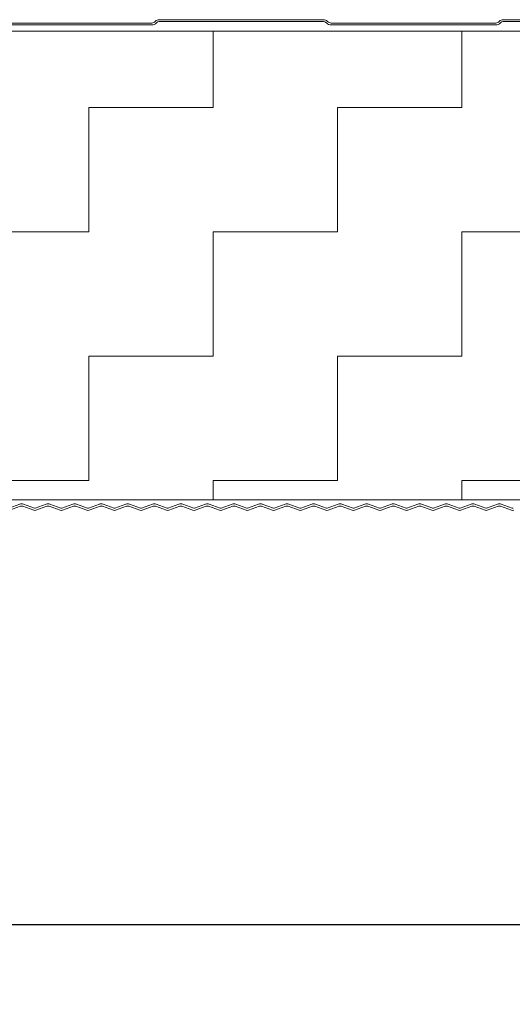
# Model space of a CAD drawing. Header units: metres. Extents: x 1316.5 to 1415.3, y -94.1 to -52.
# Tile 604 of 656: x 1410.579 to 1410.728, y -71.258 to -70.961. Entities that reach past the tile are written whole.
import ezdxf

# ---------------------------------------------------------------- set-up
doc = ezdxf.new("R2010")
doc.units = ezdxf.units.M
doc.header["$PDMODE"] = 65
doc.linetypes.add('AUSGEZOGEN', pattern=[0])
doc.layers.add('XR$5$_42143', color=7, linetype='Continuous')
doc.layers.add('XR$5$_42154', color=7, linetype='Continuous')
for name, color, linetype, lineweight in [('XR$5$Maßlinie 1_50', 7, 'AUSGEZOGEN', 25), ('XR$5$Muster', 4, 'AUSGEZOGEN', 13), ('XR$5$Wand Mauerwerk nt', 7, 'AUSGEZOGEN', 25)]:
    doc.layers.add(name, color=color, linetype=linetype, lineweight=lineweight)
doc.styles.add('ARIAL', font='arial.ttf')
doc.dimstyles.new('DIMSTYLE_4', dxfattribs={"dimtxt": 0.04, "dimasz": 0.03, "dimexe": 0, "dimexo": 1e-06, "dimgap": 0.02, "dimtad": 2, "dimdec": 1, "dimlfac": 100, "dimrnd": 0.5, "dimzin": 4, "dimdsep": 46, "dimtxsty": 'ARIAL', "dimblk1": 'ALL_ML_KREIS', "dimblk2": 'ALL_ML_KREIS', "dimsah": 1, "dimcen": 0, "dimse1": 1, "dimse2": 1, "dimclrd": 7, "dimclre": 7, "dimclrt": 7, "dimadec": 0, "dimazin": 0, "dimtfac": 1, "dimtdec": 0, "dimtix": 1, "dimtmove": 2, "dimatfit": 3, "dimfxl": 0, "dimtzin": 0, "dimlwd": 0, "dimlwe": 25, "dimarcsym": 0})

# ---------------------------------------------------------------- blocks, each defined once
blk = doc.blocks.new('ALL_ML_KREIS')
at = {"color": 0, "linetype": 'ByBlock', "lineweight": -2}
for p, q in [((0, -0.5), (0, 0.5)), ((-1, 0), (0.5, 0))]:
    blk.add_line(p, q, dxfattribs=at)
blk.add_circle((0, 0), 0.15, dxfattribs=at)
blk = doc.blocks.new('*D554')
at = {"layer": 'DEFPOINTS', "color": 7, "linetype": 'AUSGEZOGEN', "lineweight": 25, "transparency": 33554687}
for p in [(1410.51011, -71.02098), (1411.21011, -71.02098), (1410.51011, -71.23385)]:
    blk.add_point(p, dxfattribs=at)
at = {"layer": 'XR$5$Maßlinie 1_50', "color": 7, "linetype": 'AUSGEZOGEN', "lineweight": -2, "transparency": 33554687}
blk.add_line((1410.51011, -71.23385), (1411.21011, -71.23385), dxfattribs=at)
at = {"layer": 'XR$5$Maßlinie 1_50', "color": 7, "linetype": 'AUSGEZOGEN', "lineweight": 25, "transparency": 33554687, "xscale": 0.03, "yscale": 0.03, "zscale": 0.03, "rotation": 180}
blk.add_blockref('ALL_ML_KREIS', (1410.51011, -71.23385), dxfattribs=at)
at = {"layer": 'XR$5$Maßlinie 1_50', "color": 7, "linetype": 'AUSGEZOGEN', "lineweight": 25, "transparency": 33554687, "xscale": 0.03, "yscale": 0.03, "zscale": 0.03}
blk.add_blockref('ALL_ML_KREIS', (1411.21011, -71.23385), dxfattribs=at)
at = {"layer": 'XR$5$Maßlinie 1_50', "color": 7, "linetype": 'AUSGEZOGEN', "lineweight": 25, "transparency": 33554687, "insert": (1410.85837, -71.20316), "char_height": 0.04, "width": 0.16, "attachment_point": 5, "style": 'ARIAL'}
blk.add_mtext('\\A1;{\\A1;{70\\H0.026400;\\S^ ;}}', dxfattribs=at)
blk = doc.blocks.new('*D557')
at = {"layer": 'DEFPOINTS', "color": 7, "linetype": 'AUSGEZOGEN', "lineweight": 25, "transparency": 33554687}
for p in [(1410.85511, -71.1302), (1410.51011, -71.14453), (1410.51011, -71.3227)]:
    blk.add_point(p, dxfattribs=at)
at = {"layer": 'XR$5$Maßlinie 1_50', "color": 7, "linetype": 'AUSGEZOGEN', "lineweight": -2, "transparency": 33554687}
blk.add_line((1410.51011, -71.3227), (1410.85511, -71.3227), dxfattribs=at)
at = {"layer": 'XR$5$Maßlinie 1_50', "color": 7, "linetype": 'AUSGEZOGEN', "lineweight": 25, "transparency": 33554687, "xscale": 0.03, "yscale": 0.03, "zscale": 0.03, "rotation": 180}
blk.add_blockref('ALL_ML_KREIS', (1410.51011, -71.3227), dxfattribs=at)
at = {"layer": 'XR$5$Maßlinie 1_50', "color": 7, "linetype": 'AUSGEZOGEN', "lineweight": 25, "transparency": 33554687, "xscale": 0.03, "yscale": 0.03, "zscale": 0.03}
blk.add_blockref('ALL_ML_KREIS', (1410.85511, -71.3227), dxfattribs=at)
at = {"layer": 'XR$5$Maßlinie 1_50', "color": 7, "linetype": 'AUSGEZOGEN', "lineweight": 25, "transparency": 33554687, "insert": (1410.69888, -71.29199), "char_height": 0.04, "width": 0.16, "attachment_point": 5, "style": 'ARIAL'}
blk.add_mtext('\\A1;{\\A1;{34\\H0.026400;\\S5^ ;}}', dxfattribs=at)

msp = doc.modelspace()

# ---------------------------------------------------------------- hatches: boundary and pattern name
at = {"layer": 'XR$5$Muster', "linetype": 'AUSGEZOGEN', "lineweight": 13, "transparency": 33554687}
h = msp.add_hatch(dxfattribs=at)
h.set_pattern_fill('MUSTER', color=4, scale=0.0375, angle=90, style=0, pattern_type=2)
h.set_pattern_definition([(90, (-0.075, 0.075), (-0.0375, 0.0375), [0.0375, -0.0375]), (180, (-0.075, 0.075), (-0.0375, -0.0375), [0.0375, -0.0375])])
h.paths.add_polyline_path([(1410.83511, -70.96442), (1410.29001, -70.96442), (1410.29001, -71.10583), (1410.83511, -71.10583)], flags=0)

# ---------------------------------------------------------------- linework, layer by layer
at = {"layer": 'XR$5$_42143', "color": 30, "linetype": 'AUSGEZOGEN', "lineweight": 13, "transparency": 33554687}
for p, q in [((1410.61897, -70.96198), (1410.56929, -70.96198)), ((1410.6201, -70.96144), (1410.61999, -70.96155)), ((1410.62038, -70.96194), (1410.62049, -70.96183)), ((1410.67079, -70.96098), (1410.62123, -70.96098)), ((1410.62123, -70.96153), (1410.67079, -70.96153)), ((1410.67164, -70.96194), (1410.67153, -70.96183)), ((1410.67192, -70.96144), (1410.67203, -70.96155)), ((1410.67305, -70.96198), (1410.72273, -70.96198)), ((1410.72376, -70.96155), (1410.72387, -70.96144)), ((1410.72425, -70.96183), (1410.72415, -70.96194)), ((1410.725, -70.96098), (1410.77455, -70.96098)), ((1410.77455, -70.96153), (1410.725, -70.96153)), ((1410.56929, -70.96253), (1410.61897, -70.96253)), ((1410.72273, -70.96253), (1410.67305, -70.96253)), ((1410.57582, -71.10832), (1410.57914, -71.10712)), ((1410.57936, -71.10771), (1410.57604, -71.10892)), ((1410.58336, -71.10892), (1410.58004, -71.10771)), ((1410.58026, -71.10712), (1410.58358, -71.10832)), ((1410.58383, -71.10832), (1410.58715, -71.10712)), ((1410.58737, -71.10771), (1410.58404, -71.10892)), ((1410.59137, -71.10892), (1410.58805, -71.10771)), ((1410.58826, -71.10712), (1410.59158, -71.10832)), ((1410.59184, -71.10832), (1410.59516, -71.10712)), ((1410.59537, -71.10771), (1410.59205, -71.10892)), ((1410.59938, -71.10892), (1410.59606, -71.10771)), ((1410.59627, -71.10712), (1410.59959, -71.10832)), ((1410.59985, -71.10832), (1410.60317, -71.10712)), ((1410.60338, -71.10771), (1410.60006, -71.10892)), ((1410.60739, -71.10892), (1410.60407, -71.10771)), ((1410.60428, -71.10712), (1410.6076, -71.10832)), ((1410.60785, -71.10832), (1410.61118, -71.10712)), ((1410.61139, -71.10771), (1410.60807, -71.10892)), ((1410.6154, -71.10892), (1410.61207, -71.10771)), ((1410.61229, -71.10712), (1410.61561, -71.10832)), ((1410.61586, -71.10832), (1410.61918, -71.10712)), ((1410.6194, -71.10771), (1410.61608, -71.10892)), ((1410.6234, -71.10892), (1410.62008, -71.10771)), ((1410.6203, -71.10712), (1410.62362, -71.10832)), ((1410.62387, -71.10832), (1410.62719, -71.10712)), ((1410.62741, -71.10771), (1410.62409, -71.10892)), ((1410.63141, -71.10892), (1410.62809, -71.10771)), ((1410.62831, -71.10712), (1410.63163, -71.10832)), ((1410.63188, -71.10832), (1410.6352, -71.10712)), ((1410.63542, -71.10771), (1410.6321, -71.10892)), ((1410.63942, -71.10892), (1410.6361, -71.10771)), ((1410.63632, -71.10712), (1410.63964, -71.10832)), ((1410.63989, -71.10832), (1410.64321, -71.10712)), ((1410.64343, -71.10771), (1410.6401, -71.10892)), ((1410.64743, -71.10892), (1410.64411, -71.10771)), ((1410.64432, -71.10712), (1410.64765, -71.10832)), ((1410.6479, -71.10832), (1410.65122, -71.10712)), ((1410.65143, -71.10771), (1410.64811, -71.10892)), ((1410.65544, -71.10892), (1410.65212, -71.10771)), ((1410.65233, -71.10712), (1410.65565, -71.10832)), ((1410.65591, -71.10832), (1410.65923, -71.10712)), ((1410.65944, -71.10771), (1410.65612, -71.10892)), ((1410.66345, -71.10892), (1410.66013, -71.10771)), ((1410.66034, -71.10712), (1410.66366, -71.10832)), ((1410.66392, -71.10832), (1410.66724, -71.10712)), ((1410.66745, -71.10771), (1410.66413, -71.10892)), ((1410.67146, -71.10892), (1410.66813, -71.10771)), ((1410.66835, -71.10712), (1410.67167, -71.10832)), ((1410.67192, -71.10832), (1410.67524, -71.10712)), ((1410.67546, -71.10771), (1410.67214, -71.10892)), ((1410.67946, -71.10892), (1410.67614, -71.10771)), ((1410.67636, -71.10712), (1410.67968, -71.10832)), ((1410.67993, -71.10832), (1410.68325, -71.10712)), ((1410.68347, -71.10771), (1410.68015, -71.10892)), ((1410.68747, -71.10892), (1410.68415, -71.10771)), ((1410.68437, -71.10712), (1410.68769, -71.10832)), ((1410.68794, -71.10832), (1410.69126, -71.10712)), ((1410.69148, -71.10771), (1410.68816, -71.10892)), ((1410.69548, -71.10892), (1410.69216, -71.10771)), ((1410.69238, -71.10712), (1410.6957, -71.10832)), ((1410.69595, -71.10832), (1410.69927, -71.10712)), ((1410.69949, -71.10771), (1410.69617, -71.10892)), ((1410.70349, -71.10892), (1410.70017, -71.10771)), ((1410.70038, -71.10712), (1410.70371, -71.10832)), ((1410.70396, -71.10832), (1410.70728, -71.10712)), ((1410.70749, -71.10771), (1410.70417, -71.10892)), ((1410.7115, -71.10892), (1410.70818, -71.10771)), ((1410.70839, -71.10712), (1410.71171, -71.10832)), ((1410.71197, -71.10832), (1410.71529, -71.10712)), ((1410.7155, -71.10771), (1410.71218, -71.10892)), ((1410.71951, -71.10892), (1410.71619, -71.10771)), ((1410.7164, -71.10712), (1410.71972, -71.10832)), ((1410.71998, -71.10832), (1410.7233, -71.10712)), ((1410.72351, -71.10771), (1410.72019, -71.10892)), ((1410.72752, -71.10892), (1410.7242, -71.10771)), ((1410.72441, -71.10712), (1410.72773, -71.10832))]:
    msp.add_line(p, q, dxfattribs=at)
for centre, radius, start, end in [((1410.61897, -70.96053), 0.00145, 270, 315), ((1410.61897, -70.96053), 0.002, 270, 315), ((1410.62123, -70.96258), 0.0016, 90, 135), ((1410.62123, -70.96258), 0.00105, 90, 135), ((1410.67079, -70.96258), 0.0016, 45, 90), ((1410.67079, -70.96258), 0.00105, 45, 90), ((1410.67305, -70.96053), 0.002, 225, 270), ((1410.67305, -70.96053), 0.00145, 225, 270), ((1410.72273, -70.96053), 0.00145, 270, 315), ((1410.72273, -70.96053), 0.002, 270, 315), ((1410.725, -70.96258), 0.0016, 90, 135), ((1410.725, -70.96258), 0.00105, 90, 135), ((1410.5797, -71.10865), 0.00163, 70.0209, 109.9811), ((1410.5797, -71.10865), 0.001, 70.0209, 109.9811), ((1410.58771, -71.10865), 0.00163, 70.0209, 109.9811), ((1410.58771, -71.10865), 0.001, 70.0209, 109.9811), ((1410.59572, -71.10865), 0.00163, 70.0209, 109.9811), ((1410.59572, -71.10865), 0.00163, 70.0209, 109.9811), ((1410.59572, -71.10865), 0.001, 70.0209, 109.9811), ((1410.59572, -71.10865), 0.001, 70.0209, 109.9811), ((1410.60372, -71.10865), 0.00163, 70.0209, 109.9811), ((1410.60372, -71.10865), 0.001, 70.0209, 109.9811), ((1410.61173, -71.10865), 0.00163, 70.0209, 109.9811), ((1410.61173, -71.10865), 0.001, 70.0209, 109.9811), ((1410.61974, -71.10865), 0.00163, 70.0209, 109.9811), ((1410.61974, -71.10865), 0.001, 70.0209, 109.9811), ((1410.62775, -71.10865), 0.00163, 70.0209, 109.9811), ((1410.62775, -71.10865), 0.001, 70.0209, 109.9811), ((1410.63576, -71.10865), 0.00163, 70.0209, 109.9811), ((1410.63576, -71.10865), 0.001, 70.0209, 109.9811), ((1410.64377, -71.10865), 0.00163, 70.0209, 109.9811), ((1410.64377, -71.10865), 0.001, 70.0209, 109.9811), ((1410.65178, -71.10865), 0.00163, 70.0209, 109.9811), ((1410.65178, -71.10865), 0.001, 70.0209, 109.9811), ((1410.65978, -71.10865), 0.00163, 70.0209, 109.9811), ((1410.65978, -71.10865), 0.001, 70.0209, 109.9811), ((1410.66779, -71.10865), 0.00163, 70.0209, 109.9811), ((1410.66779, -71.10865), 0.00163, 70.0209, 109.9811), ((1410.66779, -71.10865), 0.001, 70.0209, 109.9811), ((1410.66779, -71.10865), 0.001, 70.0209, 109.9811), ((1410.6758, -71.10865), 0.00163, 70.0209, 109.9811), ((1410.6758, -71.10865), 0.001, 70.0209, 109.9811), ((1410.68381, -71.10865), 0.00163, 70.0209, 109.9811), ((1410.68381, -71.10865), 0.001, 70.0209, 109.9811), ((1410.69182, -71.10865), 0.00163, 70.0209, 109.9811), ((1410.69182, -71.10865), 0.001, 70.0209, 109.9811), ((1410.69983, -71.10865), 0.00163, 70.0209, 109.9811), ((1410.69983, -71.10865), 0.001, 70.0209, 109.9811), ((1410.70784, -71.10865), 0.00163, 70.0209, 109.9811), ((1410.70784, -71.10865), 0.001, 70.0209, 109.9811), ((1410.71585, -71.10865), 0.00163, 70.0209, 109.9811), ((1410.71585, -71.10865), 0.001, 70.0209, 109.9811), ((1410.72385, -71.10865), 0.00163, 70.0209, 109.9811), ((1410.72385, -71.10865), 0.001, 70.0209, 109.9811), ((1410.5837, -71.10798), 0.001, 250.0209, 289.9811), ((1410.5837, -71.10798), 0.00037, 250.0209, 289.9811), ((1410.59171, -71.10798), 0.001, 250.0209, 289.9811), ((1410.59171, -71.10798), 0.00037, 250.0209, 289.9811), ((1410.59972, -71.10798), 0.001, 250.0209, 289.9811), ((1410.59972, -71.10798), 0.00037, 250.0209, 289.9811), ((1410.60773, -71.10798), 0.001, 250.0209, 289.9811), ((1410.60773, -71.10798), 0.00037, 250.0209, 289.9811), ((1410.61574, -71.10798), 0.001, 250.0209, 289.9811), ((1410.61574, -71.10798), 0.00037, 250.0209, 289.9811), ((1410.62375, -71.10798), 0.001, 250.0209, 289.9811), ((1410.62375, -71.10798), 0.00037, 250.0209, 289.9811), ((1410.63175, -71.10798), 0.001, 250.0209, 289.9811), ((1410.63175, -71.10798), 0.00037, 250.0209, 289.9811), ((1410.63976, -71.10798), 0.001, 250.0209, 289.9811), ((1410.63976, -71.10798), 0.00037, 250.0209, 289.9811), ((1410.64777, -71.10798), 0.001, 250.0209, 289.9811), ((1410.64777, -71.10798), 0.00037, 250.0209, 289.9811), ((1410.65578, -71.10798), 0.001, 250.0209, 289.9811), ((1410.65578, -71.10798), 0.00037, 250.0209, 289.9811), ((1410.66379, -71.10798), 0.001, 250.0209, 289.9811), ((1410.66379, -71.10798), 0.00037, 250.0209, 289.9811), ((1410.6718, -71.10798), 0.001, 250.0209, 289.9811), ((1410.6718, -71.10798), 0.00037, 250.0209, 289.9811), ((1410.67981, -71.10798), 0.001, 250.0209, 289.9811), ((1410.67981, -71.10798), 0.00037, 250.0209, 289.9811), ((1410.68782, -71.10798), 0.001, 250.0209, 289.9811), ((1410.68782, -71.10798), 0.00037, 250.0209, 289.9811), ((1410.69582, -71.10798), 0.001, 250.0209, 289.9811), ((1410.69582, -71.10798), 0.00037, 250.0209, 289.9811), ((1410.70383, -71.10798), 0.001, 250.0209, 289.9811), ((1410.70383, -71.10798), 0.00037, 250.0209, 289.9811), ((1410.71184, -71.10798), 0.001, 250.0209, 289.9811), ((1410.71184, -71.10798), 0.00037, 250.0209, 289.9811), ((1410.71985, -71.10798), 0.001, 250.0209, 289.9811), ((1410.71985, -71.10798), 0.00037, 250.0209, 289.9811), ((1410.72786, -71.10798), 0.001, 250.0209, 289.9811), ((1410.72786, -71.10798), 0.00037, 250.0209, 289.9811)]:
    msp.add_arc(centre, radius, start, end, dxfattribs=at)
at = {"layer": 'XR$5$_42154', "color": 51, "linetype": 'AUSGEZOGEN', "lineweight": 13, "transparency": 33554687}
for p, q in [((1410.62049, -70.96183), (1410.62038, -70.96194)), ((1410.67079, -70.96153), (1410.62123, -70.96153)), ((1410.67153, -70.96183), (1410.67164, -70.96194)), ((1410.72415, -70.96194), (1410.72425, -70.96183)), ((1410.725, -70.96153), (1410.77455, -70.96153)), ((1410.61897, -70.96253), (1410.56929, -70.96253)), ((1410.67305, -70.96253), (1410.72273, -70.96253)), ((1410.57914, -71.10712), (1410.57582, -71.10832)), ((1410.58358, -71.10832), (1410.58026, -71.10712)), ((1410.58715, -71.10712), (1410.58383, -71.10832)), ((1410.59158, -71.10832), (1410.58826, -71.10712)), ((1410.59516, -71.10712), (1410.59184, -71.10832)), ((1410.59959, -71.10832), (1410.59627, -71.10712)), ((1410.60317, -71.10712), (1410.59985, -71.10832)), ((1410.6076, -71.10832), (1410.60428, -71.10712)), ((1410.61118, -71.10712), (1410.60785, -71.10832)), ((1410.61561, -71.10832), (1410.61229, -71.10712)), ((1410.61918, -71.10712), (1410.61586, -71.10832)), ((1410.62362, -71.10832), (1410.6203, -71.10712)), ((1410.62719, -71.10712), (1410.62387, -71.10832)), ((1410.63163, -71.10832), (1410.62831, -71.10712)), ((1410.6352, -71.10712), (1410.63188, -71.10832)), ((1410.63964, -71.10832), (1410.63632, -71.10712)), ((1410.64321, -71.10712), (1410.63989, -71.10832)), ((1410.64765, -71.10832), (1410.64432, -71.10712)), ((1410.65122, -71.10712), (1410.6479, -71.10832)), ((1410.65565, -71.10832), (1410.65233, -71.10712)), ((1410.65923, -71.10712), (1410.65591, -71.10832)), ((1410.66366, -71.10832), (1410.66034, -71.10712)), ((1410.66724, -71.10712), (1410.66392, -71.10832)), ((1410.67167, -71.10832), (1410.66835, -71.10712)), ((1410.67524, -71.10712), (1410.67192, -71.10832)), ((1410.67968, -71.10832), (1410.67636, -71.10712)), ((1410.68325, -71.10712), (1410.67993, -71.10832)), ((1410.68769, -71.10832), (1410.68437, -71.10712)), ((1410.69126, -71.10712), (1410.68794, -71.10832)), ((1410.6957, -71.10832), (1410.69238, -71.10712)), ((1410.69927, -71.10712), (1410.69595, -71.10832)), ((1410.70371, -71.10832), (1410.70038, -71.10712)), ((1410.70728, -71.10712), (1410.70396, -71.10832)), ((1410.71171, -71.10832), (1410.70839, -71.10712)), ((1410.71529, -71.10712), (1410.71197, -71.10832)), ((1410.71972, -71.10832), (1410.7164, -71.10712)), ((1410.7233, -71.10712), (1410.71998, -71.10832)), ((1410.72773, -71.10832), (1410.72441, -71.10712))]:
    msp.add_line(p, q, dxfattribs=at)
for centre, radius, start, end in [((1410.61897, -70.96053), 0.002, 270, 315), ((1410.62123, -70.96258), 0.00105, 90, 135), ((1410.67079, -70.96258), 0.00105, 45, 90), ((1410.67305, -70.96053), 0.002, 225, 270), ((1410.72273, -70.96053), 0.002, 270, 315), ((1410.725, -70.96258), 0.00105, 90, 135), ((1410.5797, -71.10865), 0.00163, 70.0209, 109.9811), ((1410.58771, -71.10865), 0.00163, 70.0209, 109.9811), ((1410.59572, -71.10865), 0.00163, 70.0209, 109.9811), ((1410.59572, -71.10865), 0.00163, 70.0209, 109.9811), ((1410.60372, -71.10865), 0.00163, 70.0209, 109.9811), ((1410.61173, -71.10865), 0.00163, 70.0209, 109.9811), ((1410.61974, -71.10865), 0.00163, 70.0209, 109.9811), ((1410.62775, -71.10865), 0.00163, 70.0209, 109.9811), ((1410.63576, -71.10865), 0.00163, 70.0209, 109.9811), ((1410.64377, -71.10865), 0.00163, 70.0209, 109.9811), ((1410.65178, -71.10865), 0.00163, 70.0209, 109.9811), ((1410.65978, -71.10865), 0.00163, 70.0209, 109.9811), ((1410.66779, -71.10865), 0.00163, 70.0209, 109.9811), ((1410.66779, -71.10865), 0.00163, 70.0209, 109.9811), ((1410.6758, -71.10865), 0.00163, 70.0209, 109.9811), ((1410.68381, -71.10865), 0.00163, 70.0209, 109.9811), ((1410.69182, -71.10865), 0.00163, 70.0209, 109.9811), ((1410.69983, -71.10865), 0.00163, 70.0209, 109.9811), ((1410.70784, -71.10865), 0.00163, 70.0209, 109.9811), ((1410.71585, -71.10865), 0.00163, 70.0209, 109.9811), ((1410.72385, -71.10865), 0.00163, 70.0209, 109.9811), ((1410.5837, -71.10798), 0.00037, 250.0209, 289.9811), ((1410.59171, -71.10798), 0.00037, 250.0209, 289.9811), ((1410.59972, -71.10798), 0.00037, 250.0209, 289.9811), ((1410.60773, -71.10798), 0.00037, 250.0209, 289.9811), ((1410.61574, -71.10798), 0.00037, 250.0209, 289.9811), ((1410.62375, -71.10798), 0.00037, 250.0209, 289.9811), ((1410.63175, -71.10798), 0.00037, 250.0209, 289.9811), ((1410.63976, -71.10798), 0.00037, 250.0209, 289.9811), ((1410.64777, -71.10798), 0.00037, 250.0209, 289.9811), ((1410.65578, -71.10798), 0.00037, 250.0209, 289.9811), ((1410.66379, -71.10798), 0.00037, 250.0209, 289.9811), ((1410.6718, -71.10798), 0.00037, 250.0209, 289.9811), ((1410.67981, -71.10798), 0.00037, 250.0209, 289.9811), ((1410.68782, -71.10798), 0.00037, 250.0209, 289.9811), ((1410.69582, -71.10798), 0.00037, 250.0209, 289.9811), ((1410.70383, -71.10798), 0.00037, 250.0209, 289.9811), ((1410.71184, -71.10798), 0.00037, 250.0209, 289.9811), ((1410.71985, -71.10798), 0.00037, 250.0209, 289.9811), ((1410.72786, -71.10798), 0.00037, 250.0209, 289.9811)]:
    msp.add_arc(centre, radius, start, end, dxfattribs=at)
at = {"layer": 'XR$5$Wand Mauerwerk nt', "color": 7, "linetype": 'AUSGEZOGEN', "lineweight": 13, "transparency": 33554687}
for p, q in [((1410.83511, -70.96442), (1410.29001, -70.96442)), ((1410.83511, -71.10583), (1410.29001, -71.10583))]:
    msp.add_line(p, q, dxfattribs=at)

# ---------------------------------------------------------------- dimensions: what is measured, and where the dimension line sits
at = {"layer": 'XR$5$Maßlinie 1_50', "color": 7, "linetype": 'AUSGEZOGEN', "lineweight": 25, "transparency": 33554687}
for base, p1, p2, picture, middle in [((1411.21011, -71.23385), (1410.51011, -71.02098), (1411.21011, -71.02098), '*D554', (1410.85837, -71.20316)), ((1410.85511, -71.3227), (1410.51011, -71.14454), (1410.85511, -71.1302), '*D557', (1410.69888, -71.29199))]:
    dim = msp.add_linear_dim(base=base, p1=p1, p2=p2, dimstyle='DIMSTYLE_4', override={"dimpost": '<>', "dimclrd": 7, "dimclre": 7, "dimclrt": 7, "dimlwd": 0, "dimlwe": 25}, dxfattribs=at)
    dim.commit()
    dim.dimension.update_dxf_attribs({"geometry": picture, "text_midpoint": middle, "dimtype": 160})

doc.saveas('drawing.dxf')
